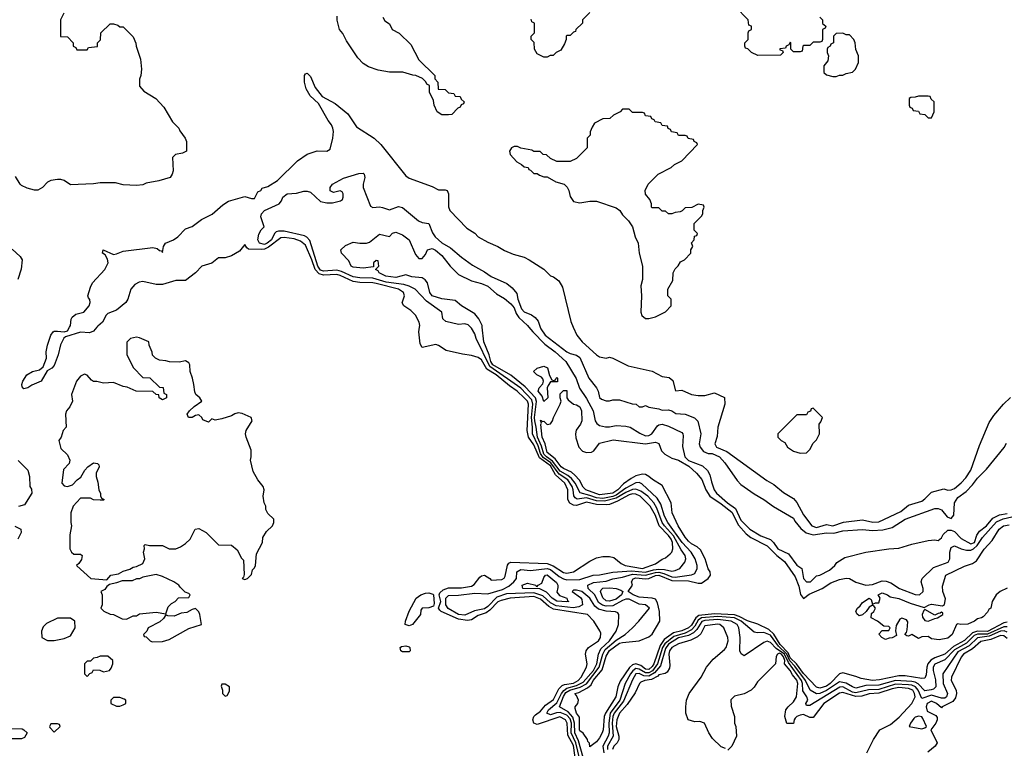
# Model space of a CAD drawing. Header units: inches. Extents: x 2380249 to 2585472, y 382747 to 546448.
# Tile 421 of 626: x 2503660 to 2509653, y 457437 to 461870. Entities that reach past the tile are written whole.
import ezdxf

# ---------------------------------------------------------------- set-up
doc = ezdxf.new("R2010")
doc.units = ezdxf.units.IN
doc.header["$MEASUREMENT"] = 0
doc.layers.add('C5405', color=7, linetype='Continuous')
doc.layers.add('C5406', color=7, linetype='Continuous')

msp = doc.modelspace()

# ---------------------------------------------------------------- linework, layer by layer
at = {"layer": 'C5405', "color": 4}
for points, elevation in [([(2504130.5, 460000), (2504110, 459975.6), (2504084.7, 459964.7), (2504030, 459969.5), (2503939.1, 459940.9), (2503927.7, 459932.3), (2503907.9, 459892.1), (2503894.4, 459830), (2503870, 459765.2), (2503854.8, 459750), (2503826.8, 459733.2), (2503791.3, 459670), (2503733, 459647), (2503710, 459629.2), (2503684.7, 459624.7), (2503675.3, 459635.3), (2503674, 459650), (2503679, 459670), (2503704, 459710), (2503738, 459730), (2503780.2, 459739.8), (2503802.7, 459757.3), (2503824, 459810), (2503821.2, 459850), (2503829.2, 459890), (2503849.2, 459950), (2503864, 459970), (2503870, 459974.8), (2503890, 459976), (2503930, 459970.8), (2503950, 459978), (2503963.3, 460000)], 36), ([(2507045.6, 457350), (2507030, 457453.3), (2506997.2, 457517.2), (2506992.2, 457590), (2506982.4, 457610), (2506947.7, 457627.7), (2506810, 457580.9), (2506789, 457589), (2506783.1, 457610), (2506788.7, 457630), (2506799.1, 457640.9), (2506830, 457662.8), (2506861, 457699), (2506910, 457733.4), (2506941, 457799), (2506961.7, 457818.3), (2506975.4, 457824.6), (2507030, 457834), (2507059.7, 457850), (2507076.9, 457870), (2507109, 457930), (2507114, 457950), (2507104, 458010), (2507108.7, 458030), (2507122, 458050), (2507184, 458090), (2507196, 458110), (2507197, 458137), (2507192.1, 458152.1), (2507154, 458210), (2507115.3, 458250), (2506910, 458283.7), (2506880.3, 458300.3), (2506830, 458344.4), (2506790, 458360.2), (2506644.7, 458350), (2506590, 458336.8), (2506570, 458327), (2506522.3, 458277.7), (2506499.6, 458260.4), (2506450, 458244.7), (2506410, 458217.6), (2506386.5, 458213.5), (2506330, 458222.5), (2506224.5, 458270), (2506217.5, 458277.5), (2506208.7, 458290), (2506223.5, 458330), (2506214, 458370), (2506216.3, 458383.7), (2506238.2, 458401.8), (2506270, 458413.4), (2506350, 458414), (2506410, 458422.3), (2506427.2, 458432.8), (2506461.3, 458478.7), (2506470, 458486), (2506489.6, 458490.4), (2506520.7, 458470), (2506530, 458458.8), (2506595.6, 458464.4), (2506608.3, 458471.7), (2506615.6, 458484.4), (2506629.6, 458550.4), (2506636.6, 458563.4), (2506650, 458570.3), (2506870, 458561.1), (2506907.3, 458547.3), (2506970, 458505.5), (2506990, 458502.3), (2507030, 458510.5), (2507130, 458574.8), (2507170, 458594.8), (2507210, 458602.8), (2507250, 458602.8), (2507277.1, 458597.1), (2507321.5, 458561.5), (2507346, 458550), (2507450, 458530.2), (2507530, 458559.3), (2507570, 458587.3), (2507590, 458594.8), (2507620.1, 458619.9), (2507630, 458630.8), (2507636.4, 458650), (2507632.9, 458690), (2507624.4, 458710), (2507610, 458731.5), (2507552.9, 458790), (2507530, 458854.3), (2507497.8, 458910), (2507436.8, 458970), (2507410, 458983.7), (2507390, 458985), (2507370, 458979.9), (2507299, 458941), (2507250, 458921.1), (2507230, 458917.7), (2507170, 458920.2), (2507110, 458935.4), (2507050, 458914.6), (2507030, 458916.4), (2507008, 458928), (2506997.2, 458950), (2506996.5, 459010), (2506977.8, 459050), (2506920.7, 459100.7), (2506890, 459154.6), (2506824.5, 459204.5), (2506790, 459284), (2506756.5, 459330), (2506749.8, 459370), (2506757, 459530), (2506750.7, 459550), (2506730.9, 459570), (2506688.2, 459610), (2506642, 459642), (2506561.1, 459710), (2506504.1, 459744.1), (2506470, 459799.6), (2506450, 459814.5), (2506410, 459827), (2506354.2, 459834.2), (2506256.5, 459856.5), (2506210, 459888.7), (2506193.6, 459893.6), (2506110, 459875.3), (2506097.2, 459897.2), (2506089.4, 459970), (2506093.7, 460000)], 36), ([(2507068.9, 457368.9), (2507045, 457470), (2507017.1, 457530), (2507017.8, 457590), (2507010, 457616.2), (2506990, 457639), (2506950, 457654.1), (2506927.3, 457652.7), (2506890, 457641.1), (2506868.5, 457650), (2506878.2, 457670), (2506930, 457713.8), (2506956.9, 457770), (2506971, 457789), (2506990, 457803.1), (2507050, 457818.7), (2507090, 457839.2), (2507151.7, 457910), (2507172.2, 457950), (2507182.6, 458010), (2507197.6, 458042.4), (2507249.8, 458090), (2507289.6, 458150), (2507304.5, 458190), (2507306, 458250), (2507300.2, 458260.2), (2507287, 458267), (2507230, 458271.4), (2507182.7, 458282.7), (2507161.1, 458301.1), (2507130, 458351.1), (2507080.9, 458390), (2507050, 458398.3), (2507030, 458398), (2507022, 458390), (2507074, 458354), (2507081.4, 458341.4), (2507085.3, 458310), (2507063.1, 458296.9), (2507027.8, 458292.2), (2506924.5, 458304.5), (2506890, 458322.5), (2506844.1, 458364.1), (2506790, 458382.4), (2506623.2, 458376.8), (2506564.6, 458355.4), (2506510, 458299.1), (2506490, 458285.2), (2506427.5, 458272.5), (2506370, 458247.1), (2506330, 458250.6), (2506267.7, 458287.7), (2506254.6, 458310), (2506253.7, 458350), (2506270, 458367.4), (2506330, 458368.9), (2506430, 458380.7), (2506510, 458377.2), (2506598, 458402), (2506636.7, 458423.3), (2506668, 458450), (2506684.2, 458470), (2506685.6, 458510), (2506710, 458524.9), (2506770, 458518.7), (2506870, 458531.5), (2506890, 458524.8), (2506942.7, 458482.7), (2506970, 458468.3), (2506990, 458462.8), (2507070, 458464.5), (2507150, 458490.3), (2507190, 458492.2), (2507270.7, 458509.3), (2507383.7, 458516.3), (2507470, 458508.7), (2507517, 458523), (2507550, 458526.4), (2507584.9, 458524.9), (2507630, 458514.9), (2507650, 458518), (2507677.2, 458530), (2507709.3, 458570), (2507713.6, 458590), (2507709.6, 458610), (2507685.3, 458645.3), (2507639.2, 458730), (2507584.2, 458790), (2507571.4, 458810), (2507538, 458898), (2507520.7, 458930), (2507483.9, 458970), (2507441, 459001), (2507410, 459013.2), (2507390, 459010.6), (2507350, 458994), (2507290, 458958.2), (2507219.7, 458940.3), (2507170, 458941.7), (2507110, 458961.2), (2507053.3, 458953.3), (2507040.6, 458960.6), (2507032.7, 458972.7), (2507029.1, 459010), (2507022.4, 459030), (2506996.5, 459070), (2506944.4, 459104.4), (2506893.4, 459173.4), (2506846.3, 459206.3), (2506830.4, 459230), (2506816.3, 459276.3), (2506782, 459350), (2506782.1, 459390), (2506774.5, 459450), (2506783.6, 459530), (2506777.3, 459557.3), (2506710, 459627.3), (2506520.9, 459760.9), (2506438.9, 459930), (2506430, 459959), (2506410, 459993.2), (2506403, 460000)], 32), ([(2507090, 457380.7), (2507061.8, 457481.8), (2507038, 457530), (2507037.7, 457590), (2507027.1, 457627.1), (2506998.9, 457658.9), (2506946.2, 457690), (2506970, 457751.4), (2506984.5, 457775.5), (2507009.3, 457790.7), (2507071.9, 457808.1), (2507110.3, 457829.7), (2507187.2, 457930), (2507208.7, 458010), (2507223.1, 458036.9), (2507290, 458093.7), (2507345.6, 458130), (2507389.3, 458170), (2507429.3, 458210), (2507493.2, 458290), (2507470, 458309.2), (2507430, 458313.7), (2507370, 458343.7), (2507350, 458343.2), (2507330, 458335.4), (2507270, 458302.7), (2507230, 458301.2), (2507206.7, 458306.7), (2507183.9, 458323.9), (2507160.3, 458370), (2507121.1, 458410), (2507117.6, 458430), (2507153.4, 458446.6), (2507230, 458453.8), (2507270, 458468.7), (2507330, 458477.2), (2507390, 458496.8), (2507470, 458489.6), (2507530, 458507.3), (2507550, 458507.9), (2507580.8, 458500.8), (2507630, 458480.4), (2507650, 458478.6), (2507748.5, 458491.5), (2507770, 458500.5), (2507783, 458530), (2507784, 458550), (2507772.1, 458590), (2507747.6, 458630), (2507691.6, 458690), (2507605.3, 458810), (2507585.7, 458850), (2507562.3, 458922.3), (2507539.2, 458959.2), (2507446.6, 459046.6), (2507430, 459055.1), (2507410, 459052.9), (2507350, 459019.1), (2507290, 458976.4), (2507270, 458968.3), (2507210, 458957.5), (2507170, 458959.9), (2507130, 458975.8), (2507071.2, 458991.2), (2507040.2, 459050), (2507018.7, 459078.7), (2506997.3, 459097.3), (2506950, 459122.5), (2506903.9, 459183.9), (2506866.1, 459210), (2506850, 459226.6), (2506835.7, 459275.7), (2506811.7, 459330), (2506804.6, 459390), (2506794.7, 459430), (2506793.6, 459450), (2506806.2, 459546.2), (2506799.1, 459570), (2506737.2, 459637.2), (2506650, 459706.8), (2506539.5, 459770), (2506527.7, 459790), (2506518.3, 459830), (2506484.8, 459910), (2506475.7, 460000)], 28), ([(2506758.4, 460000), (2506782.4, 459970), (2506856.9, 459896.9), (2506918.7, 459850), (2506983.7, 459790), (2507046.5, 459686.5), (2507068.1, 459628.1), (2507110, 459565.5), (2507151.2, 459491.2), (2507163.1, 459430), (2507172.2, 459412.2), (2507190, 459400.5), (2507226.3, 459393.7), (2507250, 459393.4), (2507290, 459401.6), (2507350, 459397), (2507376, 459390), (2507433.8, 459353.8), (2507470, 459338.3), (2507490, 459339.6), (2507507.3, 459350), (2507542, 459398), (2507550, 459404.9), (2507570, 459408.8), (2507610, 459397.4), (2507690, 459358), (2507696.4, 459350), (2507697.7, 459337.7), (2507694, 459274), (2507707.6, 459210), (2507730, 459188.5), (2507815.3, 459155.3), (2507846.9, 459126.9), (2507861.6, 459101.6), (2507870, 459058), (2507887.2, 459010), (2507901.3, 458990), (2507969.1, 458930), (2508016.5, 458896.5), (2508050, 458825.7), (2508103.7, 458770), (2508170.5, 458730), (2508230, 458707.4), (2508248.6, 458688.6), (2508274.4, 458650), (2508339.1, 458619.1), (2508390, 458550.6), (2508420.7, 458530), (2508430.5, 458470), (2508450, 458450.5), (2508474, 458450), (2508510, 458486), (2508530, 458491), (2508590, 458521), (2508622, 458550), (2508633.6, 458566.4), (2508683.2, 458596.8), (2508809.3, 458630.7), (2508950, 458650.7), (2509010, 458654.8), (2509090, 458678.8), (2509190, 458701), (2509230, 458704.7), (2509250, 458702), (2509270, 458718), (2509281.6, 458738.4), (2509310, 458764.9), (2509330, 458764.4), (2509350, 458755.3), (2509390, 458712.7), (2509450, 458680.9), (2509470.7, 458690), (2509486.3, 458733.7), (2509502, 458758), (2509543.7, 458790), (2509583.3, 458836.7), (2509622.8, 458857.2), (2509670, 458866)], 28), ([(2506828.6, 460000), (2506832.4, 459990), (2506857.6, 459950), (2506990, 459848.8), (2507010, 459838.4), (2507048.3, 459828.3), (2507070, 459814), (2507124.9, 459690), (2507170.6, 459630), (2507180.7, 459610), (2507190, 459572), (2507201.4, 459561.4), (2507230, 459551.3), (2507250, 459551.3), (2507270, 459558), (2507310, 459558), (2507387.3, 459532.7), (2507411.6, 459531.6), (2507430, 459514), (2507450, 459514), (2507470, 459522), (2507490, 459512), (2507550, 459502.8), (2507570, 459494.8), (2507610, 459496), (2507630, 459490.8), (2507654.4, 459474.4), (2507710, 459470.7), (2507767.3, 459447.3), (2507787.1, 459427.1), (2507806.8, 459350), (2507796.3, 459290), (2507801.6, 459270), (2507822.6, 459242.6), (2507850, 459231.4), (2507874, 459230), (2507919.1, 459210), (2507952.8, 459172.8), (2508026.6, 459066.6), (2508050, 459042.8), (2508130, 458986), (2508190, 458951), (2508247.5, 458907.5), (2508370, 458838), (2508378.8, 458818.8), (2508414.6, 458774.6), (2508447.3, 458747.3), (2508490, 458735.6), (2508570, 458748.7), (2508614.5, 458745.5), (2508670, 458760.3), (2508790, 458767.7), (2508850, 458763), (2508913.8, 458766.2), (2508970, 458780.7), (2509048.7, 458830), (2509230, 458894.9), (2509250, 458894.9), (2509270, 458887.7), (2509304.9, 458844.9), (2509330, 458835.5), (2509345.6, 458854.4), (2509349.6, 458930), (2509370, 458962.8), (2509420.7, 458999.3), (2509459.6, 459040.4), (2509490, 459081), (2509544.7, 459135.3), (2509652.5, 459267.5), (2509666.3, 459293.7)], 32), ([(2507029.4, 460000), (2507050.9, 459950.9), (2507082.8, 459910), (2507170, 459830.7), (2507190, 459818.8), (2507210, 459814.8), (2507230, 459811.3), (2507250, 459816), (2507270, 459811.3), (2507364.5, 459764.5), (2507510, 459731), (2507570, 459698.8), (2507612.7, 459692.7), (2507634.6, 459674.6), (2507651.1, 459611.1), (2507690, 459616.3), (2507750, 459590.6), (2507790, 459583), (2507830, 459583), (2507890, 459598.8), (2507950, 459571.3), (2507951.7, 459530), (2507908.8, 459390), (2507905.8, 459334.2), (2507890.5, 459290), (2507902, 459270), (2507963.4, 459243.4), (2508207.2, 459067.2), (2508250, 459042), (2508310, 458993.7), (2508370, 458956.4), (2508390, 458933), (2508430, 458857.3), (2508482.4, 458790), (2508510, 458780.7), (2508570, 458797.8), (2508610, 458790.3), (2508673.3, 458813.3), (2508790, 458827.4), (2508852.5, 458812.5), (2508890, 458814.6), (2509022.5, 458877.5), (2509070, 458917), (2509150, 458941), (2509170, 458954.8), (2509210, 458995.5), (2509284.1, 459015.9), (2509310, 459007.7), (2509330, 459010.4), (2509350, 459018), (2509390, 459051.8), (2509417.9, 459082.1), (2509448.5, 459130), (2509501.1, 459278.9), (2509561.2, 459418.8), (2509590, 459461), (2509649, 459530), (2509690, 459571.3)], 36), ([(2509670, 458204.5), (2509650, 458200.2), (2509550, 458147.3), (2509490, 458149), (2509459.9, 458140.1), (2509410, 458093.6), (2509343.6, 458056.4), (2509290, 458009.8), (2509230, 457988.1), (2509206.2, 457973.8), (2509188, 457950), (2509181.3, 457930), (2509177.2, 457882.8), (2509170, 457864), (2509150, 457861.6), (2509050, 457878.2), (2509010, 457878.2), (2508892.7, 457852.7), (2508850, 457849.8), (2508781.5, 457861.5), (2508750, 457874.5), (2508670, 457896), (2508650, 457889.6), (2508593.8, 457830), (2508570, 457814.8), (2508530, 457802.9), (2508510, 457807.7), (2508430, 457891.4), (2508387.7, 457950), (2508350, 457986.3), (2508337.4, 458017.4), (2508289.2, 458069.2), (2508250.7, 458130.7), (2508219.3, 458159.3), (2508152.5, 458192.5), (2508090, 458212), (2508039.5, 458239.5), (2508010, 458249.4), (2507890, 458255.6), (2507794.7, 458245.3), (2507775.9, 458230), (2507750, 458186), (2507730.2, 458170), (2507690, 458151.3), (2507639.7, 458140.3), (2507582.1, 458097.9), (2507557.6, 458062.4), (2507519.2, 457950), (2507510, 457934), (2507490, 457916), (2507470, 457919.1), (2507440.7, 457940.7), (2507410, 457950.8), (2507390, 457944.4), (2507371.7, 457928.3), (2507315.5, 457844.5), (2507299.7, 457810), (2507288.9, 457750), (2507224.9, 457650), (2507217.8, 457630), (2507211.4, 457550), (2507205.5, 457530), (2507190, 457500.9), (2507170, 457476), (2507130, 457446), (2507127.3, 457467.3), (2507118, 457478), (2507115.3, 457490), (2507089.6, 457529.6), (2507070, 457542.7), (2507067.6, 457550), (2507067, 457627), (2507050, 457649.5), (2507041.2, 457678.8), (2507040.9, 457690), (2507056.2, 457710), (2507062, 457730), (2507050, 457758), (2507038, 457770), (2507064.1, 457775.9), (2507116.3, 457803.7), (2507137.5, 457822.5), (2507150.9, 457850), (2507204.9, 457915.1), (2507230, 457997.1), (2507250, 458030.9), (2507310, 458075.5), (2507330, 458081.1), (2507429.6, 458090.4), (2507490, 458114), (2507510, 458130.8), (2507556.9, 458210), (2507554.4, 458270), (2507542.4, 458322.4), (2507530, 458344), (2507510, 458349.8), (2507430, 458355.6), (2507394, 458370), (2507362.7, 458390), (2507389, 458430), (2507383.7, 458450), (2507393, 458467), (2507410, 458473.5), (2507470, 458467.7), (2507490, 458470.1), (2507530, 458488.1), (2507550, 458490.1), (2507630, 458457), (2507730, 458455.5), (2507790, 458441.3), (2507810, 458441.7), (2507849.5, 458470), (2507863.7, 458490), (2507862, 458510), (2507849.7, 458529.7), (2507832, 458590), (2507803.6, 458643.6), (2507783, 458663), (2507750, 458681.1), (2507730, 458698), (2507710, 458721.6), (2507666.9, 458790), (2507631.3, 458870), (2507626.3, 458930), (2507570, 459035.6), (2507512.2, 459072.2), (2507490, 459091.5), (2507470, 459102), (2507450, 459104.7), (2507410, 459094), (2507382, 459078), (2507334.8, 459045.2), (2507301.2, 459010), (2507270, 458988.8), (2507190, 458979.1), (2507106, 459010), (2507090, 459026), (2507068.3, 459068.3), (2507039.6, 459099.6), (2507017.9, 459117.9), (2506970, 459138.7), (2506955.4, 459150), (2506918.7, 459198.7), (2506870, 459236.9), (2506859.1, 459290), (2506840.3, 459330), (2506832.7, 459407.3), (2506835.3, 459415.3), (2506830, 459434), (2506844.7, 459424.7), (2506850, 459426.8), (2506870, 459407.3), (2506890, 459410.8), (2506903.7, 459430), (2506909.6, 459450.4), (2506949.3, 459530), (2506955.3, 459550), (2506949.2, 459570), (2506950, 459594), (2506970, 459614), (2506990, 459614), (2506991, 459570), (2506998, 459558), (2507030, 459530.8), (2507050, 459526.8), (2507070, 459514), (2507079.1, 459490), (2507080.7, 459430), (2507073, 459410), (2507047.3, 459372.7), (2507043.1, 459350), (2507045.8, 459325.8), (2507063.8, 459270), (2507084.9, 459244.9), (2507110, 459236.3), (2507140.9, 459239.1), (2507154.2, 459245.8), (2507190, 459293.4), (2507272.8, 459312.8), (2507470, 459290.2), (2507530, 459300.4), (2507550, 459290.8), (2507567.2, 459247.2), (2507586, 459226), (2507630, 459203.1), (2507670, 459190.3), (2507732.9, 459152.9), (2507779.5, 459110), (2507811.9, 459071.9), (2507835.3, 459010), (2507860.3, 458970), (2507930, 458924.7), (2507994, 458874), (2508034.8, 458794.8), (2508082.3, 458742.3), (2508110, 458720.2), (2508210, 458669), (2508269.1, 458609.1), (2508314.4, 458574.4), (2508380, 458480), (2508402.7, 458422.7), (2508413.5, 458373.5), (2508430, 458347.3), (2508464.6, 458375.4), (2508545.1, 458410), (2508597.4, 458442.6), (2508650, 458463.2), (2508690, 458471.5), (2508710, 458469.1), (2508750, 458448.3), (2508810, 458429.5), (2508850, 458432.9), (2508910, 458455), (2508933.7, 458453.7), (2508962.9, 458442.9), (2509015.5, 458410), (2509110, 458373.1), (2509137.2, 458370), (2509159.6, 458390), (2509159.5, 458410), (2509146, 458450), (2509152.7, 458470), (2509222.6, 458537.4), (2509311.1, 458570), (2509321.4, 458590), (2509322, 458630), (2509330, 458658), (2509350, 458668.2), (2509390.2, 458650.2), (2509422.6, 458642.6), (2509450, 458642.7), (2509465.1, 458650), (2509488.2, 458670), (2509519.6, 458720.4), (2509605.7, 458814.3), (2509646.1, 458833.9), (2509770, 458861)], 24), ([(2503650, 459188), (2503708.9, 459128.9), (2503719, 459090), (2503722, 459030), (2503732.7, 459012.7), (2503734.5, 458990), (2503690, 458918.8), (2503652.9, 458907.1)], 44), ([(2503630, 458788), (2503666, 458770), (2503668, 458750), (2503648, 458710)], 44), ([(2509670, 458412), (2509628.2, 458391.8), (2509602.8, 458370), (2509578.8, 458330), (2509570.5, 458289.5), (2509558, 458282), (2509550, 458266), (2509523.6, 458236.4), (2509514, 458230), (2509490, 458225.2), (2509471, 458210), (2509430, 458192.3), (2509389.1, 458189.1), (2509370, 458194), (2509362, 458190), (2509334.8, 458130), (2509310, 458106), (2509256.5, 458096.5), (2509210, 458102), (2509190, 458118), (2509150, 458115.3), (2509130, 458105.2), (2509090, 458128.7), (2509070, 458119), (2509060.2, 458120.2), (2509048, 458130), (2509058, 458142), (2509062.5, 458157.5), (2509066, 458206), (2509057.5, 458217.5), (2509030, 458229), (2509016.9, 458223.1), (2508995.2, 458184.8), (2508990.7, 458150.7), (2508996.9, 458123.1), (2508970, 458108), (2508952.7, 458107.3), (2508930, 458098), (2508908, 458110), (2508888.9, 458131.1), (2508910, 458154), (2508950, 458154), (2508958, 458170), (2508950, 458178), (2508920.4, 458180.4), (2508882, 458210), (2508842, 458230), (2508844, 458256), (2508858, 458270), (2508868, 458290), (2508860.4, 458300.4), (2508850, 458308), (2508830, 458295.3), (2508811.3, 458268.7), (2508790, 458248.7), (2508770, 458242), (2508754.6, 458254.6), (2508749, 458271), (2508759, 458290), (2508776.6, 458303.4), (2508790, 458324.7), (2508830.7, 458350.7), (2508842, 458342), (2508850, 458314), (2508870, 458322), (2508890, 458322), (2508898, 458350), (2508886, 458370), (2508910, 458382), (2508942, 458370), (2508958, 458358), (2509010, 458348.5), (2509079, 458319), (2509166, 458294), (2509195.3, 458310), (2509210, 458312.9), (2509276.4, 458303.6), (2509288.9, 458311.1), (2509294.6, 458345.4), (2509278, 458390), (2509275.9, 458424.1), (2509296.9, 458490), (2509410, 458545.5), (2509458.7, 458561.3), (2509482.8, 458577.2), (2509530, 458648), (2509578.3, 458701.7), (2509622, 458770), (2509648.2, 458790), (2509683.5, 458796.5)], 16), ([(2509670, 458174.9), (2509650, 458175.6), (2509550, 458132.2), (2509490, 458130.4), (2509470, 458122.5), (2509422.9, 458077.1), (2509350, 458036.3), (2509290, 457975.5), (2509230, 457947.8), (2509219.1, 457930), (2509219.2, 457910), (2509234.3, 457854.3), (2509235.6, 457810), (2509223, 457797), (2509208.5, 457791.5), (2509170, 457786.2), (2509128.1, 457828.1), (2509110, 457838.8), (2509090, 457843.6), (2508990, 457848.7), (2508890, 457821.3), (2508810, 457818.6), (2508750, 457803.5), (2508730, 457809.8), (2508690, 457833.8), (2508650, 457840.7), (2508570, 457787.9), (2508530, 457770.6), (2508510, 457768.9), (2508470.6, 457790.6), (2508442.4, 457850), (2508377.3, 457937.3), (2508348.2, 457968.2), (2508328.9, 458010), (2508278.4, 458058.4), (2508230, 458124.2), (2508190, 458141.2), (2508150, 458138.4), (2508130, 458144), (2508051.6, 458210), (2508010, 458230.4), (2507910, 458238.7), (2507809.4, 458230.6), (2507790, 458216.5), (2507770, 458179.8), (2507750, 458158), (2507710, 458137.4), (2507642, 458118), (2507586.9, 458073.1), (2507573.4, 458050), (2507541.7, 457950), (2507511.2, 457908.8), (2507490, 457895), (2507470, 457895.5), (2507430, 457919.2), (2507410, 457922), (2507391.1, 457908.9), (2507377.7, 457890), (2507345, 457830), (2507312.1, 457730), (2507254.7, 457650), (2507245.5, 457590), (2507247.1, 457530), (2507241, 457510), (2507209.2, 457450), (2507214.8, 457410)], 28), ([(2509670, 458144), (2509651.9, 458151.9), (2509630, 458148.7), (2509561.1, 458118.9), (2509490, 458108.2), (2509439.1, 458060.9), (2509370, 458024.5), (2509279.5, 457890), (2509280.3, 457830), (2509307.2, 457770), (2509301.6, 457750), (2509290, 457742.6), (2509270, 457741.8), (2509210, 457759.5), (2509150, 457740.7), (2509129.1, 457790), (2509112.4, 457810), (2509090, 457820.7), (2509070, 457823.4), (2508990, 457826.1), (2508890, 457795.3), (2508827.3, 457792.7), (2508750, 457773.7), (2508730, 457778.5), (2508670, 457809.8), (2508650.9, 457809.1), (2508470, 457697.2), (2508456.4, 457696.4), (2508450, 457698), (2508445.2, 457710), (2508457.2, 457730), (2508451.8, 457750), (2508426.5, 457786.5), (2508424.7, 457830), (2508418.1, 457850), (2508339.2, 457959.2), (2508315.6, 458010), (2508264.5, 458044.5), (2508230, 458080.5), (2508210, 458087.6), (2508190, 458080.7), (2508070, 457999.3), (2508051.7, 458011.7), (2508043.6, 458030), (2508045.6, 458110), (2508036.9, 458170), (2508026, 458190), (2507990, 458209.8), (2507910, 458221.1), (2507830, 458214.7), (2507811.2, 458208.8), (2507780.5, 458159.5), (2507760.7, 458139.3), (2507730, 458122.6), (2507670, 458108.4), (2507609.5, 458070), (2507590, 458043.1), (2507560.5, 457939.5), (2507523.2, 457896.8), (2507490, 457876.4), (2507458.3, 457878.3), (2507430, 457891.3), (2507410, 457889.7), (2507390, 457853.6), (2507335.7, 457724.3), (2507278.5, 457650), (2507270.1, 457630), (2507266.1, 457590), (2507271.7, 457510), (2507238.7, 457450), (2507237.2, 457430)], 32), ([(2507956.4, 457436.4), (2507930, 457446), (2507876.4, 457496.4), (2507855.3, 457530), (2507828.7, 457588.7), (2507800.4, 457600.4), (2507770, 457598), (2507728, 457610), (2507715.3, 457650), (2507714, 457690), (2507719, 457730), (2507734, 457770), (2507807, 457870), (2507840.9, 457930), (2507881, 457979), (2507950, 458037.3), (2507959.5, 458050), (2507971.8, 458090), (2507969.4, 458110), (2507946.6, 458170), (2507921.2, 458190), (2507910, 458192.8), (2507830, 458181.6), (2507805.8, 458134.2), (2507785.1, 458114.9), (2507744.7, 458095.3), (2507670, 458072.2), (2507629, 458050), (2507614.6, 458030), (2507610.4, 458010.4), (2507618, 457942), (2507615.2, 457924.8), (2507600.7, 457899.3), (2507588.3, 457891.7), (2507550, 457882.9), (2507544.5, 457875.5), (2507505.1, 457854.9), (2507464.7, 457850), (2507441.2, 457838.8), (2507433, 457830), (2507406.6, 457773.4), (2507357.8, 457702.2), (2507310, 457649.6), (2507293.6, 457610), (2507290.2, 457570), (2507306.2, 457510), (2507305.8, 457490), (2507297, 457470), (2507277, 457450), (2507267.6, 457430)], 36), ([(2509670, 458105.4), (2509650, 458121.8), (2509630, 458123.5), (2509570, 458099.1), (2509510, 458086.6), (2509459, 458041), (2509405.3, 458010), (2509390, 457991.6), (2509331.8, 457870), (2509330.3, 457850), (2509359.5, 457790), (2509362, 457770), (2509355.8, 457744.2), (2509339.4, 457720.6), (2509274.8, 457690), (2509270, 457682), (2509240.5, 457710), (2509210, 457723.5), (2509183.6, 457710), (2509176.9, 457690), (2509183.1, 457663.1), (2509236.7, 457636.7), (2509244.4, 457624.4), (2509244.6, 457610), (2509235.3, 457590), (2509206, 457550), (2509244.7, 457470), (2509232, 457450), (2509187.1, 457412.9)], 36), ([(2508817.2, 457410), (2508856, 457490), (2508896, 457550), (2508959.4, 457580.6), (2509013.3, 457626.7), (2509090, 457710.3), (2509109.8, 457750), (2509106.5, 457770), (2509095.5, 457790), (2509070, 457801.5), (2509010, 457806.8), (2508970, 457799.3), (2508890, 457771.7), (2508831.4, 457768.6), (2508785.1, 457754.9), (2508750, 457751), (2508670, 457775.5), (2508650, 457771.9), (2508554.6, 457710), (2508490, 457624.5), (2508470, 457625.1), (2508430, 457642.4), (2508410, 457638.5), (2508390.6, 457630), (2508380.3, 457619.7), (2508373, 457610), (2508370, 457588), (2508328.4, 457588.4), (2508318, 457630), (2508324, 457670), (2508337.2, 457690), (2508370, 457719.1), (2508387.6, 457750), (2508395.7, 457830), (2508390, 457851), (2508363.9, 457883.9), (2508350, 457909.6), (2508315.6, 457950), (2508317.8, 457970), (2508310, 457992.8), (2508296.7, 458010), (2508285.4, 458014.6), (2508271.8, 458010), (2508265.1, 457994.9), (2508261, 457950), (2508150, 457842), (2508130.6, 457809.4), (2508111.3, 457790), (2508070, 457768.7), (2508010, 457753.2), (2507987.9, 457732.1), (2507990, 457694), (2508010.9, 457630.9), (2508011.3, 457590), (2508018, 457570), (2508022, 457510), (2507994, 457450), (2507970, 457426)], 36), ([(2503590, 457558), (2503674.6, 457554.6), (2503686, 457550), (2503706, 457530), (2503690, 457502), (2503670, 457494), (2503590, 457494)], 44)]:
    msp.add_lwpolyline(points, dxfattribs=dict(at, elevation=elevation))
for points, elevation in [([(2504370, 459938), (2504334, 459930), (2504312.7, 459907.3), (2504312.7, 459832.7), (2504350, 459754), (2504410, 459694), (2504451.3, 459691.3), (2504510, 459634), (2504532.7, 459632.7), (2504538, 459598), (2504554, 459590), (2504554, 459570), (2504530, 459558), (2504508.7, 459570), (2504507.3, 459587.3), (2504490, 459588.7), (2504470, 459608), (2504368.9, 459608.9), (2504314.6, 459634.6), (2504290, 459638), (2504230, 459662), (2504170, 459658), (2504130, 459668), (2504108.4, 459668.4), (2504096.4, 459676.4), (2504070, 459708), (2504053.6, 459713.6), (2504030, 459702), (2504006, 459670), (2503976, 459590), (2503982, 459550), (2503965.4, 459514.6), (2503944.7, 459490), (2503938, 459470), (2503942, 459390), (2503924.7, 459370), (2503912, 459330), (2503898, 459310), (2503910, 459262), (2503950, 459222), (2503964.7, 459190), (2503962, 459170), (2503927.3, 459132.7), (2503917.3, 459050), (2503930, 459034.8), (2503950, 459030.7), (2503980.9, 459039.1), (2504010, 459071.3), (2504032.7, 459087.3), (2504057.2, 459130), (2504074, 459150), (2504110, 459174), (2504134, 459170), (2504142, 459162), (2504144.7, 459150), (2504126, 459110), (2504124.7, 459090), (2504135.3, 459055.3), (2504142, 459010), (2504152.7, 458987.3), (2504152.7, 458972.7), (2504158, 458958), (2504174, 458950), (2504170, 458946), (2504150, 458946), (2504108.9, 458948.9), (2504090, 458958), (2504030, 458958), (2503984.7, 458910), (2503971.3, 458870), (2503971.3, 458810), (2503976, 458790), (2503965.1, 458734.9), (2503966, 458650), (2503976, 458630), (2503990, 458618.8), (2504030, 458618.8), (2504041, 458610), (2504035.2, 458584.8), (2504019.1, 458560.9), (2504006, 458550), (2504006.8, 458546.8), (2504094, 458470), (2504190, 458462), (2504215.3, 458490), (2504262, 458498), (2504290, 458514.8), (2504330, 458526), (2504350, 458538.8), (2504370, 458542.8), (2504410, 458561), (2504422.7, 458590), (2504413.2, 458630), (2504419, 458650), (2504418, 458670), (2504424, 458676), (2504450, 458671), (2504528.4, 458671.6), (2504570, 458651.3), (2504610, 458651.3), (2504638, 458662), (2504670, 458682), (2504698, 458710), (2504728.9, 458771.1), (2504750, 458774), (2504794, 458750), (2504870, 458674), (2504950, 458672), (2504983.6, 458643.6), (2505010, 458594), (2505022, 458582), (2505025.4, 458494.6), (2505022, 458478), (2505014, 458470), (2505030, 458464.7), (2505046, 458470), (2505070, 458494), (2505078, 458522), (2505090, 458534), (2505095.3, 458550), (2505100.4, 458619.6), (2505138, 458690), (2505140.4, 458719.6), (2505163.1, 458756.9), (2505198, 458790), (2505206, 458810), (2505206, 458830), (2505170, 458866), (2505158, 458890), (2505158, 458910), (2505148.7, 458930), (2505142, 458970), (2505148, 459010), (2505142, 459030), (2505108.7, 459070), (2505082, 459122), (2505064, 459190), (2505068.7, 459210), (2505068.7, 459250), (2505038, 459330), (2505035.3, 459350), (2505039, 459370), (2505074, 459430), (2505068.7, 459450), (2505014.8, 459474.8), (2504990, 459478), (2504970, 459472.7), (2504950, 459459.3), (2504890, 459441.2), (2504850, 459434), (2504830, 459442), (2504810, 459422), (2504775.3, 459435.3), (2504769, 459450), (2504750, 459465.2), (2504730, 459462.7), (2504710, 459449.3), (2504688, 459450), (2504679, 459470), (2504692.7, 459490), (2504722.6, 459517.4), (2504769, 459550), (2504757.2, 459570), (2504732.7, 459590), (2504725.1, 459605.1), (2504720.7, 459650), (2504712.3, 459690), (2504697.6, 459730), (2504695.1, 459770), (2504690, 459782), (2504670, 459795.3), (2504630, 459786), (2504571.6, 459788.4), (2504550, 459795.3), (2504510, 459798), (2504486, 459810), (2504468.4, 459828.4), (2504467.3, 459847.3), (2504448, 459890), (2504446, 459910), (2504390, 459935.3)], 44), ([(2506910, 459674), (2506922, 459678), (2506926, 459690), (2506930, 459694), (2506934, 459690), (2506932.7, 459667.3), (2506890, 459666), (2506876, 459644), (2506870.8, 459629.2), (2506874, 459570), (2506850, 459546), (2506840.2, 459580.2), (2506816, 459610), (2506821.2, 459630), (2506844.7, 459655.3), (2506849, 459670), (2506844.7, 459684.7), (2506835.5, 459695.5), (2506808, 459710), (2506788, 459730), (2506809.3, 459750.7), (2506850, 459762), (2506872.7, 459752.7), (2506884.7, 459704.7), (2506898, 459678)], 24), ([(2508490, 459506), (2508478, 459502), (2508472.7, 459487.3), (2508458, 459482), (2508450, 459466), (2508390, 459466), (2508274, 459350), (2508274, 459330), (2508294, 459310), (2508316.9, 459296.9), (2508334, 459270), (2508370, 459244.7), (2508410, 459232), (2508450, 459234), (2508470, 459254), (2508490, 459294), (2508510, 459314), (2508528, 459350), (2508526, 459410), (2508536.4, 459423.6), (2508546, 459450)], 44), ([(2504490, 458494), (2504410, 458478), (2504390, 458468), (2504370, 458468), (2504344.7, 458455.3), (2504283.5, 458456.5), (2504250, 458442.7), (2504206, 458434), (2504190, 458422), (2504178, 458402), (2504154, 458390), (2504162, 458370), (2504162, 458310), (2504154, 458290), (2504171.6, 458271.6), (2504210, 458252), (2504230, 458251.3), (2504283.6, 458223.6), (2504310, 458222), (2504350, 458242), (2504370, 458242), (2504390, 458254), (2504490, 458264.9), (2504550, 458254), (2504563.2, 458296.8), (2504583.1, 458316.9), (2504606, 458330), (2504627.3, 458352.7), (2504690, 458354), (2504698, 458370), (2504690, 458378), (2504667.3, 458387.3), (2504636.4, 458416.4), (2504628, 458430), (2504598, 458450), (2504530, 458481.2)], 44), ([(2506990, 458328.7), (2506930, 458332.3), (2506901.3, 458350), (2506866.2, 458386.2), (2506826.3, 458406.3), (2506722, 458410), (2506719.3, 458430), (2506750, 458442), (2506802, 458430), (2506803.6, 458423.6), (2506810, 458422), (2506815.3, 458430), (2506838, 458442), (2506850, 458476), (2506861.2, 458490), (2506870, 458493.1), (2506926.6, 458446.6), (2506934.9, 458430), (2506935.8, 458415.8), (2506930, 458386), (2506946.2, 458366.2), (2506990.6, 458350), (2506994.4, 458334.4), (2507002, 458330)], 28), ([(2507250, 458331), (2507230, 458334), (2507210, 458352), (2507195.8, 458390), (2507199.6, 458400.4), (2507209.8, 458410.2), (2507252.3, 458412.3), (2507290, 458408.9), (2507319.3, 458399.3), (2507331, 458390), (2507322, 458370), (2507290, 458345)], 24), ([(2506030, 458181.7), (2506005.6, 458190), (2506008.3, 458210), (2506030, 458270.8), (2506072.7, 458350), (2506100.9, 458370), (2506130, 458380.3), (2506150, 458382.3), (2506174.6, 458374.6), (2506179.1, 458370), (2506182.8, 458317.2), (2506179, 458301), (2506150, 458292), (2506110.4, 458289.6), (2506102, 458278), (2506099.6, 458250), (2506050, 458189.8)], 36), ([(2504730, 458288), (2504710, 458282), (2504676.8, 458263.2), (2504642, 458258), (2504599.9, 458240.1), (2504562, 458242), (2504550, 458248), (2504534.4, 458225.6), (2504513.4, 458206.6), (2504442, 458170), (2504434, 458150), (2504414, 458130), (2504418, 458118), (2504430, 458114), (2504454, 458090), (2504465.4, 458085.4), (2504530, 458086), (2504570, 458098), (2504690, 458164.7), (2504766, 458190), (2504757.2, 458250), (2504750, 458268)], 44), ([(2503970, 458228), (2503890, 458228), (2503823.6, 458196.4), (2503803.6, 458176.4), (2503792, 458150), (2503794, 458110), (2503830, 458092), (2503870, 458092), (2503930, 458104.7), (2503970, 458122), (2503998, 458170), (2503995.3, 458210)], 44), ([(2509170, 458282), (2509164, 458276), (2509154, 458250), (2509154.4, 458234.4), (2509170, 458214.8), (2509190, 458211), (2509230, 458226), (2509246, 458230), (2509273.2, 458246.8), (2509278, 458250), (2509278, 458258), (2509270, 458266), (2509262, 458258), (2509250, 458257.2), (2509230, 458246)], 16), ([(2505990, 458022.7), (2505979, 458030), (2505975.3, 458050), (2505984.1, 458055.9), (2506010, 458060.7), (2506030, 458054.8), (2506034.8, 458050), (2506036, 458030), (2506030, 458024)], 36), ([(2504150, 457998), (2504131.6, 457988.4), (2504110, 457986), (2504090, 457966), (2504070, 457966), (2504054, 457950), (2504054, 457890), (2504070, 457874), (2504087.3, 457892.7), (2504102, 457898), (2504110, 457914), (2504147.3, 457912.7), (2504170, 457902), (2504206, 457910), (2504216.4, 457923.6), (2504226, 457950), (2504226, 457970), (2504196.4, 457996.4)], 44), ([(2504910, 457826), (2504890, 457826), (2504885.4, 457814.6), (2504894, 457790), (2504894, 457770), (2504910, 457754), (2504922, 457758), (2504936.4, 457783.6), (2504938, 457810)], 44), ([(2504270, 457746), (2504230, 457746), (2504214, 457730), (2504214, 457710), (2504250, 457694), (2504270, 457694), (2504290, 457702), (2504306, 457710), (2504306, 457730), (2504296.4, 457736.4)], 44), ([(2509131.8, 457631.8), (2509110, 457626.9), (2509101.4, 457618.6), (2509081.1, 457590), (2509074.8, 457570), (2509150, 457555.3), (2509170, 457560.7), (2509179.3, 457570), (2509158, 457618), (2509150, 457627.8)], 36), ([(2503890, 457586), (2503850, 457586), (2503842, 457570), (2503843.6, 457563.6), (2503870, 457534), (2503906, 457570), (2503902, 457582)], 44)]:
    msp.add_lwpolyline(points, close=True, dxfattribs=dict(at, elevation=elevation))
at = {"layer": 'C5406', "color": 4}
for points, elevation in [([(2508530, 461886), (2508546, 461870), (2508547.3, 461847.3), (2508566, 461830), (2508562, 461818), (2508546, 461810), (2508546, 461750), (2508542, 461738), (2508530, 461734), (2508490, 461734), (2508470, 461714), (2508430, 461714), (2508426, 461710), (2508422, 461678), (2508410, 461674), (2508370, 461674), (2508354, 461690), (2508354, 461730), (2508350, 461734), (2508342, 461718), (2508326, 461710), (2508322, 461698), (2508287.3, 461692.7), (2508287.3, 461687.3), (2508302, 461682), (2508306, 461670), (2508290, 461654), (2508152.7, 461652.7), (2508114, 461670), (2508092.7, 461692.7), (2508078, 461698), (2508074, 461710), (2508074, 461730), (2508094, 461750), (2508094, 461790), (2508098, 461802), (2508114, 461810), (2508114, 461830), (2508098, 461838), (2508094, 461870), (2508014, 461950)], 44), ([(2503928, 461910), (2503908, 461870), (2503908.4, 461768.4), (2503950, 461766), (2503986, 461730), (2503986, 461710), (2504002, 461702), (2504007.3, 461687.3), (2504070, 461686), (2504078, 461702), (2504132.7, 461707.3), (2504134, 461730), (2504151.6, 461748.4), (2504154, 461790), (2504210, 461846), (2504230, 461846), (2504256.4, 461836.4), (2504270, 461826), (2504290, 461826), (2504350, 461766), (2504367.3, 461727.3), (2504368, 461710), (2504395.3, 461630), (2504402, 461570), (2504398, 461530), (2504388.4, 461508.4), (2504390, 461466), (2504416.4, 461436.4), (2504488, 461390), (2504538, 461338), (2504590, 461248), (2504628, 461210), (2504634.6, 461194.6), (2504668, 461150), (2504675.3, 461130), (2504675.3, 461070), (2504650, 461058), (2504609.3, 461050.7), (2504590, 461032), (2504594, 460950), (2504589, 460930), (2504575.3, 460910), (2504506, 460890), (2504430, 460876), (2504410, 460866), (2504370, 460861), (2504290, 460864.7), (2504243.1, 460876.9), (2504150, 460878), (2504110, 460871.3), (2503970, 460864.7), (2503930, 460891.3), (2503910, 460898), (2503890, 460898), (2503850, 460892), (2503830, 460882), (2503798, 460850), (2503770, 460832), (2503750, 460832), (2503705.4, 460845.4), (2503670, 460862), (2503662, 460870), (2503635.3, 460915.3)], 44), ([(2505870, 461886), (2505883.1, 461863.1), (2505910, 461846), (2505928, 461810), (2505970, 461788), (2506040.4, 461720.4), (2506090, 461626), (2506186, 461530), (2506186, 461510), (2506206, 461490), (2506207.3, 461447.3), (2506250, 461446), (2506270, 461426), (2506302, 461422), (2506310, 461406), (2506342, 461402), (2506347.3, 461387.3), (2506366, 461370), (2506362, 461358), (2506347.3, 461352.7), (2506342, 461338), (2506327.3, 461332.7), (2506290, 461294), (2506270, 461292), (2506230, 461292), (2506202, 461310), (2506182, 461350), (2506179.6, 461379.6), (2506154, 461430), (2506154, 461470), (2506138, 461478), (2506132.7, 461492.7), (2506112.7, 461512.7), (2506071.6, 461531.6), (2506052.7, 461532.7), (2505991.1, 461551.1), (2505910, 461551), (2505842.5, 461562.5), (2505783, 461583), (2505750, 461604.7), (2505718, 461638), (2505650, 461742), (2505627.1, 461787.1), (2505606.8, 461810), (2505592, 461868), (2505592.7, 461892.7)], 44), ([(2507130, 461914), (2507086, 461870), (2507086, 461850), (2507046, 461810), (2507042, 461798), (2507030, 461794), (2507010, 461774), (2506990, 461774), (2506986, 461770), (2506986, 461750), (2506976.4, 461723.6), (2506954.6, 461685.4), (2506926, 461670), (2506907.3, 461652.7), (2506888.4, 461651.6), (2506870, 461642), (2506850, 461642), (2506810, 461662), (2506794, 461690), (2506791.6, 461731.6), (2506774, 461750), (2506774, 461770), (2506794, 461790), (2506794, 461850), (2506778, 461858), (2506772.7, 461872.7)], 44), ([(2503963.3, 460000), (2503969.3, 460010), (2503972.7, 460047.3), (2503979.3, 460060.7), (2504001.5, 460078.5), (2504050, 460090.8), (2504082, 460130), (2504088, 460150), (2504087.3, 460167.3), (2504078, 460178), (2504075.3, 460190), (2504090, 460242), (2504104, 460270), (2504179, 460350), (2504199, 460390), (2504193.6, 460413.6), (2504179.3, 460439.3), (2504164, 460450), (2504168, 460470), (2504230, 460442), (2504250, 460444.7), (2504290, 460461), (2504470, 460484.9), (2504497.3, 460477.3), (2504510, 460466), (2504523.6, 460463.6), (2504530, 460454), (2504535.3, 460490), (2504548, 460510), (2504595.3, 460530), (2504622, 460550), (2504670, 460598), (2504710, 460611), (2504765.7, 460654.3), (2504832.5, 460687.5), (2504896.5, 460743.5), (2504930, 460766), (2505030, 460794.8), (2505070, 460782), (2505090, 460782), (2505110, 460822), (2505128.4, 460831.6), (2505135.3, 460844.7), (2505170, 460856), (2505230, 460891), (2505350, 461011.3), (2505410, 461051.3), (2505470, 461072), (2505530, 461071.3), (2505550, 461082), (2505565.1, 461150), (2505569.6, 461190), (2505565.6, 461210), (2505558, 461230), (2505536.6, 461256.6), (2505479.7, 461359.7), (2505427.1, 461407.1), (2505403.7, 461450), (2505394.5, 461490), (2505393.2, 461530), (2505400.1, 461539.9), (2505410, 461544), (2505430, 461524.7), (2505457.8, 461457.8), (2505502, 461402), (2505579.5, 461359.5), (2505656.5, 461296.5), (2505710, 461218), (2505818, 461150), (2505858, 461110), (2506010, 460921), (2506030, 460906.8), (2506170, 460856), (2506210, 460836), (2506250, 460836), (2506262, 460830), (2506270.5, 460810.5), (2506270.8, 460730.8), (2506278, 460710), (2506381.1, 460601.1), (2506430.5, 460570.5), (2506451.3, 460550), (2506510, 460516), (2506570.6, 460490.6), (2506610, 460466.8), (2506664.5, 460444.5), (2506730, 460426), (2506762, 460410), (2506850, 460351.3), (2506890, 460311.3), (2506910, 460304.7), (2506942, 460282), (2506963.5, 460243.5), (2507014.4, 460034.4), (2507029.4, 460000)], 36), ([(2506403, 460000), (2506390, 460012.7), (2506370, 460019), (2506330, 460015.3), (2506253.2, 460033.2), (2506235.3, 460050), (2506228.7, 460090), (2506136.8, 460156.8), (2506067, 460230), (2506029.8, 460249.8), (2505998.4, 460258.4), (2505890, 460273.4), (2505810, 460296.8), (2505730, 460299.5), (2505690, 460306.5), (2505619, 460339), (2505590, 460346.4), (2505510, 460340.2), (2505490, 460345.9), (2505475.2, 460370), (2505426.9, 460526.9), (2505407.6, 460547.6), (2505394.2, 460554.2), (2505270, 460583.1), (2505236.1, 460583.9), (2505221.3, 460578.7), (2505211.6, 460568.4), (2505193.2, 460530), (2505166, 460510), (2505150, 460502.4), (2505119.5, 460510), (2505109.6, 460530), (2505115.5, 460564.5), (2505130, 460592), (2505148, 460610), (2505127, 460670), (2505132.3, 460690), (2505149.4, 460710), (2505239, 460750), (2505252.9, 460767.1), (2505262, 460790), (2505289, 460810), (2505344.8, 460815.2), (2505390, 460826.8), (2505410, 460827.3), (2505430, 460820.7), (2505490, 460764), (2505530, 460755.5), (2505564.1, 460755.9), (2505612.7, 460767.3), (2505624, 460776), (2505629, 460790), (2505628.7, 460810), (2505622, 460822), (2505610, 460828.7), (2505570, 460819), (2505549.3, 460829.3), (2505549, 460850), (2505564, 460870), (2505630, 460906.8), (2505724.7, 460935.3), (2505750, 460936), (2505756, 460930), (2505761, 460910), (2505750.7, 460870), (2505750.6, 460850), (2505794.8, 460734.8), (2505810, 460726.8), (2505850, 460730.8), (2505867.9, 460727.9), (2505910, 460714), (2505966.3, 460733.7), (2505990, 460726.8), (2506087, 460647), (2506110, 460636.4), (2506150.4, 460630.4), (2506173.5, 460573.5), (2506188.9, 460548.9), (2506230, 460513.4), (2506281.6, 460481.6), (2506350, 460424.7), (2506416.9, 460376.9), (2506490, 460336), (2506530, 460307.3), (2506624.9, 460264.9), (2506658, 460238), (2506685.2, 460205.2), (2506693, 460170), (2506715.3, 460110), (2506730, 460092.4), (2506774.2, 460074.2), (2506798.3, 460058.3), (2506815.1, 460035.1), (2506828.6, 460000)], 32), ([(2506475.7, 460000), (2506474.7, 460010), (2506455.6, 460050), (2506430, 460079.5), (2506350, 460129.6), (2506310, 460161.6), (2506230, 460171.8), (2506170, 460189.7), (2506155.6, 460210), (2506142.4, 460270), (2506127.4, 460287.4), (2506110, 460298.7), (2506046.5, 460306.5), (2506010, 460317.2), (2505950, 460302), (2505889, 460310), (2505848.7, 460330), (2505842, 460342), (2505826, 460350), (2505846, 460370), (2505842, 460402), (2505830, 460406), (2505814, 460390), (2505814, 460366), (2505750, 460358), (2505690, 460364), (2505678, 460370), (2505663.1, 460403.1), (2505618, 460450), (2505615.3, 460470), (2505643.9, 460496.1), (2505690, 460517.3), (2505730, 460511), (2505770, 460511), (2505790, 460516), (2505850, 460564.7), (2505910, 460552), (2505930, 460572), (2505950, 460578), (2505990, 460562), (2506030, 460531.3), (2506070, 460442), (2506090, 460418), (2506110, 460418), (2506130, 460442), (2506142, 460470), (2506170, 460477.1), (2506190, 460468), (2506230, 460434.9), (2506279.3, 460370), (2506330, 460319.5), (2506410, 460281.7), (2506470, 460265.7), (2506510, 460248.4), (2506561.7, 460201.7), (2506610, 460173), (2506650, 460142), (2506670, 460117.6), (2506682.7, 460082.7), (2506697.8, 460057.8), (2506750, 460010.4), (2506758.4, 460000)], 28), ([(2506093.7, 460000), (2506095.1, 460010), (2506092.3, 460030), (2506070, 460073.2), (2506041.6, 460101.6), (2505999, 460130), (2505987, 460147), (2506001.2, 460190), (2505995.1, 460210), (2505990, 460213.6), (2505965.2, 460230), (2505830, 460265.7), (2505810, 460269.8), (2505730, 460271.3), (2505690, 460277.8), (2505610, 460314.5), (2505590, 460319.2), (2505510, 460316), (2505483.5, 460323.5), (2505458.3, 460350), (2505438.1, 460410), (2505398.8, 460498.8), (2505370, 460523.5), (2505330, 460536.5), (2505270, 460545.4), (2505250, 460542.6), (2505174.7, 460485.3), (2505150, 460473.9), (2505131.3, 460471.3), (2505053.4, 460473.4), (2505041.6, 460481.6), (2505030, 460502), (2504997.7, 460462.3), (2504950, 460433.6), (2504910, 460421.6), (2504870, 460420.9), (2504830.3, 460389.7), (2504769.3, 460370.7), (2504730.2, 460329.8), (2504670, 460282.9), (2504610, 460283.5), (2504530, 460258.7), (2504490, 460259.8), (2504410, 460276.8), (2504386.3, 460273.7), (2504361.5, 460258.5), (2504336, 460230), (2504318.3, 460170), (2504306.4, 460150), (2504250, 460102.4), (2504197.3, 460082.7), (2504187.1, 460072.9), (2504164.4, 460030), (2504134.8, 460005.2), (2504130.5, 460000)], 36), ([(2503614, 460474), (2503662, 460430), (2503675.3, 460410), (2503668.4, 460351.6), (2503648.7, 460290)], 44)]:
    msp.add_lwpolyline(points, dxfattribs=dict(at, elevation=elevation))
at = {"layer": 'C5406', "color": 4, "elevation": 44}
for points in [[(2508670, 461788), (2508630, 461786), (2508614, 461770), (2508614, 461730), (2508598, 461722), (2508594, 461710), (2508578, 461702), (2508574, 461690), (2508574, 461670), (2508582, 461650), (2508579.6, 461620.4), (2508554, 461590), (2508554, 461550), (2508570, 461534), (2508610, 461524.7), (2508630, 461524.7), (2508650, 461532), (2508670, 461532), (2508690, 461542), (2508730, 461552), (2508748, 461570), (2508766, 461610), (2508766, 461650), (2508748.4, 461688.4), (2508746, 461730), (2508738, 461750), (2508710, 461778), (2508690, 461778)], [(2509190, 461406), (2509130, 461406), (2509110, 461398), (2509083.6, 461396.4), (2509074, 461390), (2509074, 461350), (2509078, 461338), (2509092.7, 461332.7), (2509098, 461318), (2509130, 461314), (2509138, 461298), (2509170, 461294), (2509190, 461274), (2509210, 461274), (2509226, 461310), (2509226, 461370), (2509207.3, 461387.3), (2509202, 461402)], [(2507370, 461326), (2507330, 461326), (2507314, 461310), (2507274, 461290), (2507251.6, 461268.4), (2507210, 461268), (2507159.6, 461240.4), (2507143.6, 461216.4), (2507132.7, 461187.3), (2507131.6, 461168.4), (2507114, 461150), (2507114, 461090), (2507050, 461026), (2507010, 461008), (2506930, 461008), (2506890, 461026), (2506867.3, 461047.3), (2506846, 461050), (2506827.3, 461067.3), (2506790, 461068), (2506776.4, 461076.4), (2506710, 461088), (2506690, 461098), (2506670, 461098), (2506654, 461090), (2506642, 461070), (2506644.7, 461050), (2506685.4, 461005.4), (2506714, 460990), (2506730, 460974), (2506754, 460970), (2506758, 460958), (2506770, 460954), (2506790, 460934), (2506810, 460934), (2506823.6, 460923.6), (2506850, 460914), (2506870, 460914), (2506923.6, 460883.6), (2506974, 460870), (2506991.6, 460851.6), (2507002, 460830), (2507010, 460794), (2507030, 460764.7), (2507070, 460756), (2507130, 460766), (2507170, 460766), (2507290, 460724.7), (2507312, 460710), (2507330, 460682), (2507366.4, 460646.4), (2507390.8, 460610.8), (2507406, 460550), (2507424.7, 460510), (2507431, 460450), (2507450.9, 460370.9), (2507451.3, 460290), (2507441, 460250), (2507444.7, 460190), (2507441, 460090), (2507446, 460070), (2507470, 460051.3), (2507490, 460051.3), (2507530, 460062), (2507590, 460092), (2507626, 460130), (2507626, 460170), (2507606, 460190), (2507606, 460230), (2507636.4, 460283.6), (2507638, 460330), (2507650, 460354), (2507668.4, 460371.6), (2507683.1, 460396.9), (2507706, 460410), (2507746, 460450), (2507746, 460470), (2507758, 460490), (2507748.4, 460511.6), (2507766, 460530), (2507767.3, 460552.7), (2507782, 460558), (2507786, 460570), (2507766, 460590), (2507766, 460630), (2507810, 460674), (2507818, 460690), (2507818, 460710), (2507826, 460730), (2507822, 460742), (2507790, 460748), (2507751.6, 460728.4), (2507710, 460726), (2507692.7, 460707.3), (2507679.6, 460700.4), (2507650, 460698), (2507630, 460688), (2507608.4, 460688.4), (2507590, 460706), (2507570, 460706), (2507550, 460726), (2507510, 460726), (2507506, 460730), (2507506, 460750), (2507496.4, 460776.4), (2507468.4, 460808.4), (2507468, 460830), (2507486, 460870), (2507546, 460930), (2507626, 460970), (2507646, 460990), (2507690, 461012), (2507786, 461110), (2507782, 461122), (2507766, 461130), (2507762, 461142), (2507728.4, 461148.4), (2507722, 461162), (2507710, 461166), (2507670, 461166), (2507662, 461182), (2507627.3, 461187.3), (2507622, 461202), (2507607.3, 461207.3), (2507602, 461222), (2507570, 461226), (2507562, 461242), (2507528.4, 461248.4), (2507522, 461262), (2507507.3, 461267.3), (2507502, 461282), (2507470, 461286), (2507462, 461302), (2507450, 461306), (2507390, 461306)]]:
    msp.add_lwpolyline(points, close=True, dxfattribs=at)

doc.saveas('drawing.dxf')
